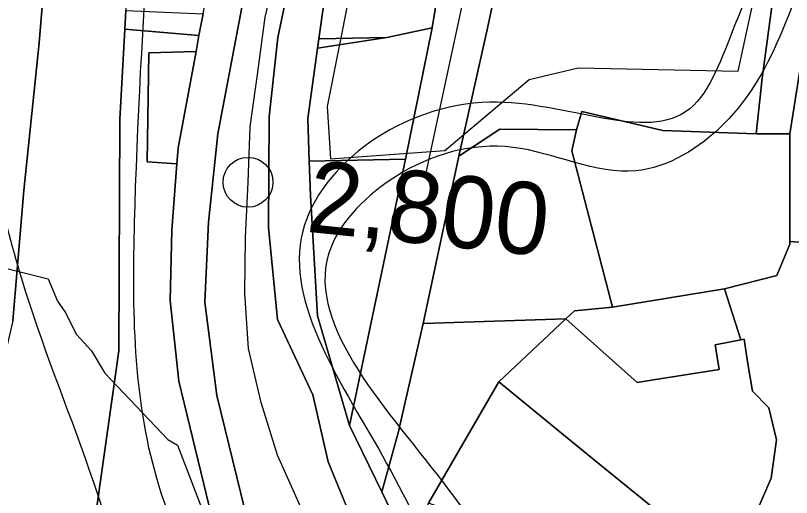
# Model space of a CAD drawing. Extents: x -510989 to -501240, y -1184665 to -1176098.
# Drawn here: x -503549.8 to -503409.8, y -1181806.4 to -1181719.5 of the extents above; entities that cross this region are included whole.
import ezdxf

# ---------------------------------------------------------------- set-up
doc = ezdxf.new("R2010")
doc.units = 0
for name, color, linetype in [('NAVRH_revitalizace_toku', 7, 'Continuous'), ('ostatni_plocha_x_ostatni_komunikace', 7, 'Continuous'), ('ostatni_plocha_x_silnice', 7, 'Continuous'), ('ostatni_plocha_x_zelen', 7, 'Continuous'), ('STAV_systematicke_odvodneni', 7, 'Continuous'), ('STAV_zaplavove_uzemi', 7, 'Continuous'), ('trasovani_toku', 7, 'Continuous'), ('trvaly_travni_porost', 7, 'Continuous'), ('vodni_plocha_x_vodni_tok_v_koryt_prir_n_upr', 7, 'Continuous'), ('vrstevnice_01', 7, 'Continuous'), ('zahrada', 7, 'Continuous'), ('zastavena_plocha_a_nadvori', 7, 'Continuous')]:
    doc.layers.add(name, color=color, linetype=linetype)

msp = doc.modelspace()

# ---------------------------------------------------------------- linework, layer by layer
at = {"layer": 'NAVRH_revitalizace_toku'}
msp.add_lwpolyline([(-503475.69, -1181747.84), (-503451.03, -1181632.99), (-503426.37, -1181518.14), (-503416.5, -1181455.43), (-503415.09, -1181394.83), (-503434.12, -1181325.07), (-503450.33, -1181289.84), (-503445.92, -1181259.51), (-503426.54, -1181230.05), (-503405.62, -1181211.45), (-503389.34, -1181168.82), (-503387.02, -1181132.39), (-503393.99, -1181103.71), (-503388.57, -1181053.33)], dxfattribs=at)
at = {"layer": 'ostatni_plocha_x_ostatni_komunikace'}
for points in [[(-503331.95, -1181627.21), (-503356.42, -1181654.86), (-503367.8, -1181665.45), (-503372.85, -1181665.03), (-503388.1, -1181683.7), (-503397.28, -1181695.13), (-503405.28, -1181710.19), (-503405.67, -1181712.64), (-503410.14, -1181740.84), (-503416.18, -1181740.84), (-503415.11, -1181730.76), (-503413.18, -1181716.47), (-503394.23, -1181679.54), (-503380.6, -1181668.42), (-503377.45, -1181663.48), (-503361.58, -1181655.84), (-503331.35, -1181621.57)], [(-503420.77, -1181819.73), (-503413.46, -1181802.94), (-503412.51, -1181796.06), (-503413.88, -1181790.29), (-503416.87, -1181787.24), (-503417.66, -1181782.3), (-503418.36, -1181777.85), (-503418.98, -1181777.97), (-503421.88, -1181768.79), (-503412.44, -1181766.36), (-503410.12, -1181760.75), (-503410.13, -1181760.24), (-503407.59, -1181760.41)]]:
    msp.add_lwpolyline(points, dxfattribs=at)
at = {"layer": 'ostatni_plocha_x_silnice'}
for points in [[(-503550.29, -1181774.59), (-503548.27, -1181751.03), (-503545.51, -1181724.37), (-503543.23, -1181696.77), (-503541.76, -1181669.56), (-503540.61, -1181644.59), (-503538.65, -1181609.24), (-503535.68, -1181564.31), (-503534.03, -1181534.18), (-503533.49, -1181524.47), (-503530.32, -1181482.78), (-503529.81, -1181472.71), (-503528.11, -1181449.61), (-503527.44, -1181438.95)], [(-503524.79, -1181629.12), (-503525.09, -1181633.97), (-503525.4, -1181638.39), (-503525.74, -1181643.82), (-503526.2, -1181649.27), (-503526.51, -1181654.65), (-503526.76, -1181659.09), (-503526.99, -1181663.15), (-503527.32, -1181669.07), (-503528.08, -1181684.36), (-503528.29, -1181688.84), (-503528.45, -1181692.18), (-503528.69, -1181696.2), (-503529.32, -1181707.99), (-503529.9, -1181718.57), (-503530.1, -1181721.94), (-503530.98, -1181738.22), (-503531.16, -1181779.98), (-503535.7, -1181812.4)]]:
    msp.add_lwpolyline(points, dxfattribs=at)
at = {"layer": 'ostatni_plocha_x_zelen'}
msp.add_lwpolyline([(-503421.88, -1181768.79), (-503418.98, -1181777.97), (-503423.57, -1181778.88), (-503422.85, -1181783.33), (-503434.7, -1181785.22), (-503437.67, -1181785.69), (-503450.53, -1181774.22), (-503448.94, -1181772.74), (-503442.13, -1181772.09)], close=True, dxfattribs=at)
at = {"layer": 'STAV_systematicke_odvodneni'}
for p, q in [((-503486.31, -1181699.4), (-503493.6, -1181735.9)), ((-503419.43, -1181729.51), (-503416.08, -1181714)), ((-503457.12, -1181731.03), (-503448.31, -1181728.9)), ((-503448.31, -1181728.9), (-503419.43, -1181729.51)), ((-503472.32, -1181743.81), (-503457.12, -1181731.03)), ((-503493.6, -1181735.9), (-503492.99, -1181745.33)), ((-503492.99, -1181745.33), (-503472.32, -1181743.81))]:
    msp.add_line(p, q, dxfattribs=at)
at = {"layer": 'STAV_zaplavove_uzemi'}
for points in [[(-502723.47, -1180576.88), (-502750.97, -1180610.73), (-502772.12, -1180647.75), (-502783.76, -1180692.17), (-502790.11, -1180735.54), (-502816.55, -1180769.39), (-502838.76, -1180789.49), (-502880.02, -1180813.82), (-502947.71, -1180825.45), (-502980.5, -1180833.91), (-503008.01, -1180838.14), (-503027.04, -1180827.57), (-503058.78, -1180840.26), (-503097.92, -1180865.65), (-503133.88, -1180877.28), (-503224.85, -1180888.92), (-503331.68, -1180909.01), (-503349.66, -1180914.3), (-503380.34, -1180944.98), (-503395.15, -1180996.81), (-503404.67, -1181054.99), (-503414.18, -1181088.83), (-503405.74, -1181137.71), (-503341.21, -1181192.71), (-503275.63, -1181213.86), (-503238.61, -1181228.67), (-503221.69, -1181245.6), (-503229.09, -1181273.1), (-503244.96, -1181310.12), (-503251.3, -1181333.39), (-503243.9, -1181363.01), (-503246.02, -1181393.68), (-503244.96, -1181433.88), (-503251.3, -1181477.25), (-503261.88, -1181518.5), (-503269.29, -1181530.14), (-503299, -1181579.21), (-503326.93, -1181610.62), (-503351.36, -1181638.55), (-503381.61, -1181666.47), (-503397.91, -1181682.76), (-503420.01, -1181721.16), (-503428.16, -1181736.28), (-503464.23, -1181735.12), (-503497.97, -1181758.39), (-503482.84, -1181800.28), (-503460.74, -1181841), (-503407.53, -1181883.86), (-503369.52, -1181914.83), (-503348.4, -1181945.81), (-503334.32, -1181976.78), (-503286.45, -1182017.61), (-503224.5, -1182073.92), (-503185.08, -1182121.79), (-503159.74, -1182180.92), (-503125.16, -1182269.48), (-503118.18, -1182319.52), (-503118.18, -1182384.67), (-503122.84, -1182470.78), (-503133.31, -1182562.7), (-503147.27, -1182666.25), (-503152.24, -1182800.82), (-503140.98, -1182878.25), (-503110, -1182947.24), (-503050.82, -1183014.1), (-502950.75, -1183132.78), (-502862.33, -1183242.16), (-502789.02, -1183301.5), (-502594.33, -1183372.67), (-502552.52, -1183394.35), (-502521.54, -1183433.06), (-502481.28, -1183546.12), (-502442.56, -1183663.81), (-502399.2, -1183755.19), (-502318.67, -1183838.81), (-502270.66, -1183889.92), (-502173.29, -1183977.22)], [(-502250.32, -1184002.61), (-502355.07, -1183875.41), (-502442.37, -1183790.61), (-502477.29, -1183700.82), (-502532.16, -1183578.61), (-502567.08, -1183448.91), (-502626.05, -1183402.34), (-502705.41, -1183380.59), (-502814.2, -1183349.87), (-502882.03, -1183297.39), (-502931.95, -1183237.24), (-503042.02, -1183107.97), (-503139.64, -1183018.94), (-503222.14, -1182957.59), (-503308.56, -1182839.96), (-503316.24, -1182784.92), (-503330.32, -1182756.77), (-503348.24, -1182719.65), (-503334.16, -1182651.82), (-503323.92, -1182595.5), (-503313.68, -1182526.39), (-503294.1, -1182480.5), (-503251.86, -1182396.03), (-503229.34, -1182314.37), (-503216.1, -1182227.15), (-503242.43, -1182174.5), (-503271.86, -1182129.59), (-503287.34, -1182081.58), (-503343.88, -1182028.1), (-503361.79, -1182008.91), (-503396.35, -1181952.59), (-503442.43, -1181933.39), (-503497.46, -1181888.6), (-503525.62, -1181860.44), (-503528.18, -1181837.4), (-503548.66, -1181767.01), (-503558.9, -1181729.89), (-503576.82, -1181682.53), (-503578.1, -1181621.1), (-503567.86, -1181572.46), (-503552.5, -1181536.63), (-503538.04, -1181458.36), (-503518.33, -1181411.9), (-503509.88, -1181341.51), (-503497.21, -1181207.63), (-503499.77, -1181097.56), (-503498.02, -1181031.35), (-503510.82, -1180970.85), (-503549.22, -1180952.23), (-503571.32, -1180940.6), (-503605.07, -1180937.11), (-503651.61, -1180939.44), (-503671.39, -1180917.33), (-503679.53, -1180892.89), (-503713.27, -1180871.95), (-503727.24, -1180859.15), (-503734.22, -1180833.55), (-503728.4, -1180799.81), (-503741.2, -1180770.72), (-503722.82, -1180725.17), (-503721.54, -1180703.41), (-503731.78, -1180697.01), (-503767.61, -1180699.57), (-503790.65, -1180697.01), (-503817.53, -1180697.01), (-503861.04, -1180686.77), (-503889.2, -1180675.25), (-503900.72, -1180668.85), (-503953.2, -1180679.09), (-503997.99, -1180697.01), (-504063.27, -1180722.61), (-504109.34, -1180749.49), (-504142.62, -1180776.36), (-504177.18, -1180796.84), (-504211.73, -1180817.32), (-504414.98, -1180961.5), (-504472.7, -1180998.11), (-504544.51, -1181068.5), (-504600.82, -1181143.12), (-504621.94, -1181196.62), (-504641.65, -1181267.01), (-504660.25, -1181350.62), (-504634.7, -1181398.32), (-504617.66, -1181447.72), (-504600.62, -1181492.01), (-504587, -1181548.23), (-504592.11, -1181628.29), (-504569.96, -1181682.81), (-504568.26, -1181664.07), (-504554.63, -1181621.48), (-504547.82, -1181597.63)], [(-502765.18, -1180820.83), (-502819.12, -1180854.68), (-502855.09, -1180856.79), (-502878.36, -1180851.5), (-502911.15, -1180848.33), (-502954.52, -1180870.54), (-502984.14, -1180869.48), (-503005.29, -1180861.02), (-503048.66, -1180872.66), (-503074.04, -1180895.93), (-503100.49, -1180910.74), (-503124.82, -1180934.01), (-503148.09, -1180961.51), (-503167.13, -1180991.13), (-503214.18, -1181039.04), (-503223.14, -1181058.24), (-503224.42, -1181086.39), (-503233.38, -1181129.91), (-503224.42, -1181152.95), (-503210.34, -1181174.71), (-503189.86, -1181187.51), (-503177.06, -1181216.94), (-503187.3, -1181265.58), (-503182.09, -1181326.92), (-503202.22, -1181367.18), (-503223.9, -1181396.6), (-503227, -1181422.93), (-503244.04, -1181475.59), (-503248.68, -1181509.66), (-503278.16, -1181558.16), (-503308.83, -1181601.52), (-503351.14, -1181645.95), (-503365.95, -1181659.7), (-503395.57, -1181685.09), (-503411.43, -1181722.11), (-503422.01, -1181739.03), (-503437.88, -1181747.49), (-503460.09, -1181743.26), (-503481.25, -1181748.55), (-503492.88, -1181761.25), (-503472.79, -1181803.56), (-503443.17, -1181840.58), (-503413.55, -1181857.5), (-503278.84, -1181941.97), (-503242.23, -1181977.17), (-503180.29, -1182027.85), (-503125.38, -1182098.25), (-503088.78, -1182167.23), (-503075.54, -1182217), (-503114.26, -1182162.8), (-503152.97, -1182091.56), (-503197.89, -1182048.2), (-503210.28, -1182032.71), (-503231.96, -1182021.87), (-503259.83, -1182017.22), (-503266.03, -1182021.87), (-503224.21, -1182048.2), (-503199.43, -1182076.07), (-503157.62, -1182114.79), (-503135.94, -1182159.7), (-503118.9, -1182207.71), (-503111.16, -1182251.07), (-503108.24, -1182409.43), (-503115.92, -1182478.55), (-503128.72, -1182603.98), (-503131.28, -1182696.13), (-503104.4, -1182780.6), (-503071.45, -1182869.91), (-503052.71, -1182886.94), (-502977.76, -1182944.86), (-502838.07, -1183047.07), (-502664.31, -1183174.84), (-502563.8, -1183270.24), (-502485.44, -1183353.71), (-502446.26, -1183432.07), (-502383.48, -1183571.46), (-502315.46, -1183658.04), (-502253.62, -1183724), (-502158.8, -1183808.51), (-502045.43, -1183923.94), (-501930, -1184016.7), (-501793.89, -1184089.91), (-501746.5, -1184127.32), (-501709.09, -1184197.15)], [(-502226.81, -1183999.33), (-502311.75, -1183908.57), (-502419.96, -1183792.22), (-502451.37, -1183739.86), (-502483.95, -1183647.94), (-502521.19, -1183547.88), (-502550.27, -1183461.78), (-502572.38, -1183429.2), (-502656.85, -1183386.44), (-502768.21, -1183357), (-502834.76, -1183325), (-502889.79, -1183272.53), (-502938.43, -1183213.65), (-503042.23, -1183094.94), (-503121.07, -1183000.61), (-503188.65, -1182909.1), (-503198.5, -1182830.26), (-503192.9, -1182654.04), (-503169.63, -1182457.41), (-503165.02, -1182331.94), (-503174.64, -1182244.43), (-503211.18, -1182165.58), (-503248.68, -1182104.04), (-503298.6, -1182058.14), (-503358.04, -1182010.06), (-503388.64, -1181959.36), (-503422.73, -1181920.9), (-503472.56, -1181875.44), (-503525.05, -1181800.26), (-503528.23, -1181753.72), (-503520.82, -1181644.77), (-503514.48, -1181592.94), (-503470.14, -1181471.68), (-503458.61, -1181430.33), (-503465.34, -1181377.45), (-503493.67, -1181297.01), (-503493.67, -1181272.57), (-503489.02, -1181233.01), (-503455.28, -1181146.91), (-503458.77, -1181102.69), (-503461.1, -1181050.33), (-503461.1, -1181016.59), (-503465.75, -1180995.65), (-503478.55, -1180979.36)]]:
    msp.add_spline(points, degree=3, dxfattribs=at)
at = {"layer": 'trasovani_toku'}
for p, q in [((-503504.73, -1181719.75), (-503502.49, -1181710.01)), ((-503506.06, -1181729.66), (-503504.73, -1181719.75)), ((-503507.45, -1181739.57), (-503506.06, -1181729.66)), ((-503507.85, -1181749.56), (-503507.45, -1181739.57)), ((-503508.32, -1181759.55), (-503507.85, -1181749.56)), ((-503508.4, -1181769.55), (-503508.32, -1181759.55)), ((-503507.75, -1181779.53), (-503508.4, -1181769.55)), ((-503505.49, -1181789.27), (-503507.75, -1181779.53)), ((-503502.53, -1181798.82), (-503505.49, -1181789.27)), ((-503498.44, -1181807.94), (-503502.53, -1181798.82))]:
    msp.add_line(p, q, dxfattribs=at)
msp.add_circle((-503507.85, -1181749.56), 4.5, dxfattribs=at)
at = {"layer": 'trvaly_travni_porost'}
for points in [[(-503538.65, -1181609.24), (-503540.61, -1181644.59), (-503541.76, -1181669.56), (-503543.23, -1181696.77), (-503545.51, -1181724.37), (-503548.27, -1181751.03), (-503550.29, -1181774.59), (-503555.45, -1181796.44), (-503555.72, -1181773.46), (-503556.11, -1181742.89), (-503579.22, -1181699.74), (-503586.57, -1181647.49), (-503583.52, -1181611.36), (-503567.81, -1181610.95)], [(-503492.51, -1181708.67), (-503472.41, -1181708.03), (-503474.64, -1181721.67), (-503482.83, -1181723.41), (-503495.06, -1181723.7), (-503494.11, -1181716.85)], [(-503399.84, -1181713.29), (-503400.47, -1181718.92), (-503385.68, -1181720.56), (-503384.25, -1181722.07), (-503390.4, -1181733.77), (-503395.22, -1181743.96), (-503400.43, -1181753.64), (-503404.57, -1181758.34), (-503407.59, -1181760.41), (-503410.13, -1181760.24), (-503410.14, -1181740.84), (-503405.67, -1181712.64)], [(-503482.83, -1181723.41), (-503474.64, -1181721.67), (-503479.47, -1181745.36), (-503496.81, -1181745.73), (-503497.07, -1181738.07), (-503495.3, -1181725.37)], [(-503495.06, -1181723.7), (-503482.83, -1181723.41), (-503495.3, -1181725.37)], [(-503496.81, -1181745.73), (-503479.47, -1181745.36), (-503489.52, -1181793.46), (-503495.33, -1181773.66), (-503496.59, -1181751.92)]]:
    msp.add_lwpolyline(points, close=True, dxfattribs=at)
for points in [[(-503331.35, -1181621.57), (-503361.58, -1181655.84), (-503377.45, -1181663.48), (-503380.6, -1181668.42), (-503394.23, -1181679.54), (-503413.18, -1181716.47), (-503415.11, -1181730.76), (-503416.18, -1181740.84), (-503433, -1181740.24), (-503447.63, -1181736.79), (-503448.61, -1181740.08), (-503462.44, -1181739.95), (-503469.83, -1181744.86), (-503464.63, -1181721.76), (-503451.02, -1181657.9), (-503453.25, -1181640.27), (-503467.62, -1181629.81)], [(-503451.02, -1181657.9), (-503464.63, -1181721.76), (-503469.83, -1181744.86), (-503476.23, -1181775.02), (-503480.74, -1181794.8), (-503483.74, -1181805.41), (-503489.52, -1181793.46), (-503479.47, -1181745.36), (-503474.64, -1181721.67), (-503472.41, -1181708.03)]]:
    msp.add_lwpolyline(points, dxfattribs=at)
at = {"layer": 'vodni_plocha_x_vodni_tok_v_koryt_prir_n_upr'}
for points in [[(-503444.57, -1181421.25), (-503443.55, -1181462.43), (-503456.91, -1181523.61), (-503471.23, -1181583.08), (-503483.83, -1181626.99), (-503488.52, -1181648.41), (-503493.38, -1181680.06), (-503502.45, -1181723.42), (-503504.04, -1181737.73), (-503504.16, -1181757.73), (-503502.53, -1181774.34), (-503496.13, -1181787.94), (-503493.42, -1181800.01), (-503486.58, -1181816.56)], [(-503486.58, -1181816.56), (-503493.42, -1181800.01), (-503496.13, -1181787.94), (-503502.53, -1181774.34), (-503504.16, -1181757.73), (-503504.04, -1181737.73), (-503502.45, -1181723.42), (-503493.38, -1181680.06), (-503488.52, -1181648.41), (-503483.83, -1181626.99), (-503471.23, -1181583.08), (-503456.91, -1181523.61), (-503443.55, -1181462.43), (-503444.57, -1181421.25)], [(-503508.41, -1181808.68), (-503513.45, -1181788.03), (-503515.63, -1181771.19), (-503514.98, -1181756.73), (-503513.32, -1181740.84), (-503507.01, -1181707.51), (-503502.95, -1181693.52), (-503491.97, -1181630.26), (-503474.17, -1181562.93), (-503461.97, -1181515.55), (-503453.4, -1181479.28), (-503450, -1181435.84)], [(-503450, -1181435.84), (-503453.4, -1181479.28), (-503461.97, -1181515.55), (-503474.17, -1181562.93), (-503491.97, -1181630.26), (-503502.95, -1181693.52), (-503507.01, -1181707.51), (-503513.32, -1181740.84), (-503514.98, -1181756.73), (-503515.63, -1181771.19), (-503513.45, -1181788.03), (-503508.41, -1181808.68)], [(-503514.35, -1181810), (-503520.3, -1181785.43), (-503521.88, -1181770.92), (-503521.62, -1181758.2), (-503520.69, -1181746.25), (-503520.45, -1181743.32), (-503517.23, -1181725.97), (-503516.75, -1181723.1), (-503515.97, -1181719.18), (-503513.91, -1181708.11), (-503513.23, -1181704.42), (-503511.44, -1181695.94), (-503510.64, -1181692.13), (-503509.91, -1181688.66), (-503508.97, -1181684.2), (-503505.69, -1181668.6), (-503504.45, -1181662.68), (-503503.69, -1181658.43), (-503502.81, -1181653.51), (-503501.83, -1181648.08), (-503501.07, -1181642.31), (-503500, -1181637.05), (-503499.08, -1181632.5), (-503498.12, -1181627.44)], [(-503494.11, -1181716.85), (-503495.06, -1181723.7), (-503495.3, -1181725.37), (-503497.07, -1181738.07), (-503496.81, -1181745.73), (-503496.59, -1181751.92), (-503495.33, -1181773.66), (-503489.52, -1181793.46), (-503483.74, -1181805.41), (-503480.33, -1181812.39)]]:
    msp.add_lwpolyline(points, dxfattribs=at)
at = {"layer": 'vrstevnice_01'}
msp.add_lwpolyline([(-503551.81, -1181765), (-503543.91, -1181767), (-503542.19, -1181771), (-503540.81, -1181773), (-503538.81, -1181777), (-503536.09, -1181780), (-503533.69, -1181784), (-503522.31, -1181796), (-503520.59, -1181797), (-503515.59, -1181810)], dxfattribs=at)
at = {"layer": 'zahrada'}
for points in [[(-503529.9, -1181718.57), (-503515.97, -1181719.18), (-503516.75, -1181723.1), (-503530.1, -1181721.94)], [(-503530.1, -1181721.94), (-503516.75, -1181723.1), (-503517.23, -1181725.97), (-503525.76, -1181726.18), (-503526.07, -1181745.86), (-503520.69, -1181746.25), (-503521.62, -1181758.2), (-503521.88, -1181770.92), (-503520.3, -1181785.43), (-503514.35, -1181810), (-503520.22, -1181817.44), (-503535.7, -1181812.4), (-503531.16, -1181779.98), (-503530.98, -1181738.22)], [(-503525.76, -1181726.18), (-503517.23, -1181725.97), (-503520.45, -1181743.32), (-503520.69, -1181746.25), (-503526.07, -1181745.86)], [(-503448.61, -1181740.08), (-503449.41, -1181743.87), (-503442.13, -1181772.09), (-503448.94, -1181772.74), (-503450.53, -1181774.22), (-503476.23, -1181775.02), (-503469.83, -1181744.86), (-503462.44, -1181739.95)], [(-503450.53, -1181774.22), (-503462.61, -1181785.56), (-503475.31, -1181807.47), (-503479.04, -1181814.8), (-503480.33, -1181812.39), (-503483.74, -1181805.41), (-503480.74, -1181794.8), (-503476.23, -1181775.02)]]:
    msp.add_lwpolyline(points, close=True, dxfattribs=at)
at = {"layer": 'zastavena_plocha_a_nadvori'}
for points in [[(-503447.63, -1181736.79), (-503433, -1181740.24), (-503416.18, -1181740.84), (-503410.14, -1181740.84), (-503410.13, -1181760.24), (-503410.12, -1181760.75), (-503412.44, -1181766.36), (-503421.88, -1181768.79), (-503442.13, -1181772.09), (-503449.41, -1181743.87), (-503448.61, -1181740.08)], [(-503418.36, -1181777.85), (-503417.66, -1181782.3), (-503416.87, -1181787.24), (-503413.88, -1181790.29), (-503412.51, -1181796.06), (-503413.46, -1181802.94), (-503420.77, -1181819.73), (-503425.13, -1181816.18), (-503436.72, -1181806.71), (-503445.02, -1181799.93), (-503450.27, -1181795.65), (-503462.61, -1181785.56), (-503450.53, -1181774.22), (-503437.67, -1181785.69), (-503434.7, -1181785.22), (-503422.85, -1181783.33), (-503423.57, -1181778.88), (-503418.98, -1181777.97)], [(-503462.61, -1181785.56), (-503450.27, -1181795.65), (-503445.02, -1181799.93), (-503436.72, -1181806.71), (-503425.13, -1181816.18), (-503420.77, -1181819.73), (-503424.76, -1181824.17), (-503427.72, -1181827.47), (-503442.41, -1181821.29), (-503454.63, -1181821.2), (-503453.44, -1181819.23), (-503462, -1181814.19), (-503466.1, -1181810.75), (-503475.31, -1181807.47)]]:
    msp.add_lwpolyline(points, close=True, dxfattribs=at)

# ---------------------------------------------------------------- texts
at = {"layer": 'trasovani_toku'}
msp.add_text('2,800', height=13, rotation=354.0914, dxfattribs=at).set_placement((-503497.53, -1181758.46))

doc.saveas('drawing.dxf')
